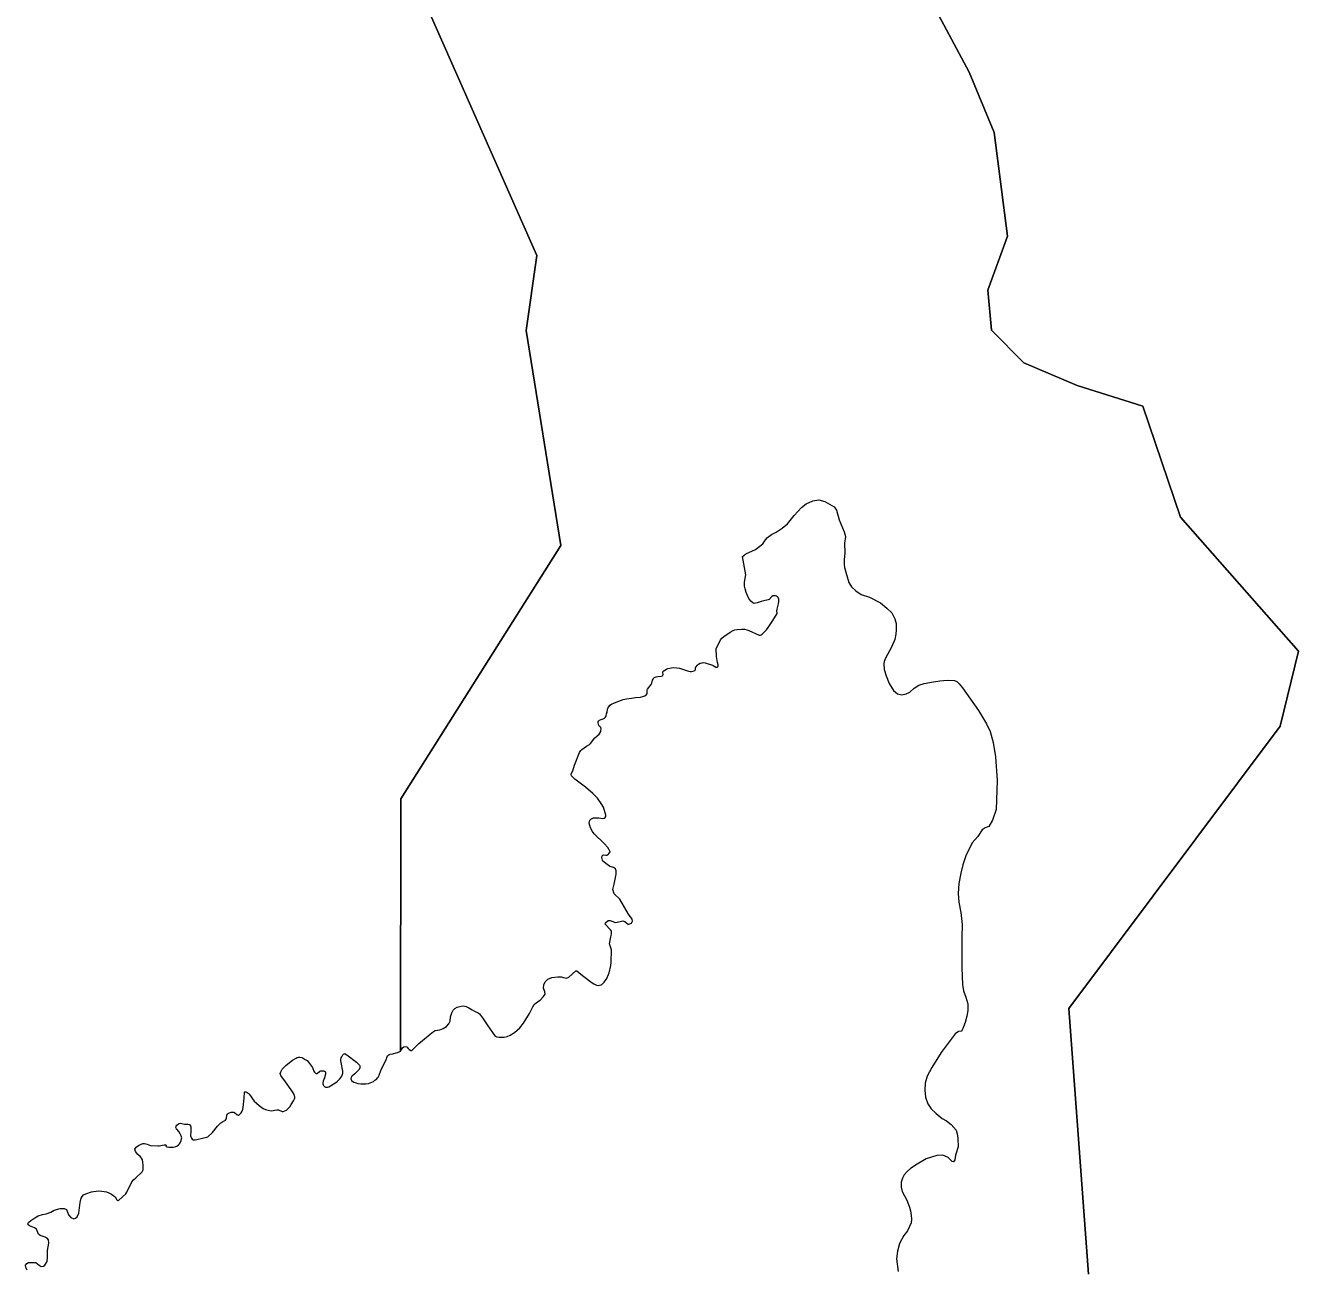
# Model space of a CAD drawing. Extents: x 369010 to 735936, y 6377141 to 6616555.
# Drawn here: x 653634 to 655486, y 6379353 to 6381159 of the extents above; entities that cross this region are included whole.
import ezdxf

# ---------------------------------------------------------------- set-up
doc = ezdxf.new("R2010")
doc.units = 0
doc.header["$LTSCALE"] = 40
doc.layers.add('3', color=7, linetype='Continuous', lineweight=13)

msp = doc.modelspace()

# ---------------------------------------------------------------- linework, layer by layer
at = {"layer": '3'}
for points in [[(655180.35, 6379343.52), (655151.56, 6379729.8), (655459.06, 6380140.42), (655485.71, 6380249.15), (655314.25, 6380443.95), (655259.3, 6380605.65), (655163.97, 6380635.61), (655086.18, 6380668.38), (655039.34, 6380716.04), (655033.88, 6380774.3), (655062.68, 6380852.75), (655042.99, 6381003.69), (655006.57, 6381091.24), (654841.73, 6381399.41)], [(654841.73, 6381399.41), (655006.57, 6381091.24), (655042.99, 6381003.69), (655062.68, 6380852.75), (655033.88, 6380774.3), (655039.34, 6380716.04), (655086.18, 6380668.38), (655163.97, 6380635.61), (655259.3, 6380605.65), (655314.25, 6380443.95), (655485.71, 6380249.15), (655459.06, 6380140.42), (655151.56, 6379729.8), (655180.35, 6379343.52)], [(654133.04, 6379620.73), (654135.86, 6379621.56), (654138.18, 6379622.56), (654140.49, 6379623.71), (654142.64, 6379625.2), (654145.13, 6379627.19), (654146.45, 6379628.84), (654147.61, 6379630.5), (654152.24, 6379642.08), (654158.37, 6379654), (654160.85, 6379660.62), (654163.17, 6379662.77), (654164.82, 6379663.43), (654168.63, 6379663.93), (654176.9, 6379666.08), (654179.88, 6379667.41), (654180.38, 6380034.66), (654413.08, 6380402.74), (654362.6, 6380715.71), (654377.99, 6380824.61), (654223.08, 6381175.48)], [(654223.08, 6381175.48), (654377.99, 6380824.61), (654362.6, 6380715.71), (654413.08, 6380402.74), (654180.38, 6380034.66), (654179.88, 6379667.41), (654182.53, 6379672.21), (654184.85, 6379673.7), (654187.16, 6379674.52), (654188.98, 6379673.86), (654190.81, 6379671.54), (654192.3, 6379670.05), (654194.78, 6379668.4)], [(654696.25, 6380397.28), (654706.85, 6380405.55), (654710.49, 6380411.02), (654713.47, 6380414.49), (654719.26, 6380418.8), (654725.88, 6380422.27), (654734.82, 6380428.06), (654742.6, 6380434.52), (654752.36, 6380446.77), (654762.95, 6380458.02), (654769.57, 6380463.65), (654779.34, 6380468.12), (654788.11, 6380469.44), (654796.88, 6380466.96), (654810.62, 6380459.34), (654813.93, 6380454.21), (654817.57, 6380440.31), (654825.18, 6380422.77), (654826.84, 6380416.15), (654825.68, 6380406.22), (654826.01, 6380392.15), (654825.02, 6380382.05), (654825.18, 6380375.76), (654825.51, 6380370.8), (654828.49, 6380360.7), (654831.97, 6380349.12), (654835.77, 6380342.99), (654841.9, 6380336.87), (654849.84, 6380331.74), (654861.76, 6380327.6), (654877.81, 6380319.33), (654887.08, 6380312.04), (654894.36, 6380304.93), (654898.83, 6380296.16), (654900.49, 6380289.7), (654900.49, 6380280.27), (654900.16, 6380273.98), (654898.5, 6380266.03), (654893.7, 6380255.28), (654884.93, 6380239.06), (654883.11, 6380234.26), (654882.61, 6380230.78), (654883.27, 6380222.84), (654885.92, 6380213.4), (654890.39, 6380202.15), (654896.51, 6380192.22), (654902.47, 6380187.42), (654908.76, 6380185.77), (654915.22, 6380187.09), (654920.35, 6380189.41), (654926.8, 6380195.53), (654933.42, 6380199.67), (654941.2, 6380202.48), (654955.1, 6380204.47), (654964.04, 6380206.29), (654974.63, 6380206.95), (654985.39, 6380206.62), (654988.87, 6380204.96), (654992.34, 6380201.82), (654997.14, 6380196.03), (655020.31, 6380163.09), (655031.9, 6380143.73), (655037.19, 6380132.47), (655041.83, 6380116.58), (655044.97, 6380095.4), (655047.62, 6380060.98), (655046.13, 6380019.1), (655040.83, 6380003.38), (655035.54, 6379994.11), (655030.24, 6379992.46), (655025.61, 6379989.31), (655019.15, 6379979.55), (655011.21, 6379970.61), (655001.78, 6379951.74), (654997.64, 6379938.5), (654994.49, 6379926.26), (654991.51, 6379911.19), (654990.69, 6379896.96), (654991.68, 6379884.05), (654994.82, 6379869.16), (654996.48, 6379851.61), (654995.98, 6379833.41), (654996.15, 6379788.72), (654996.98, 6379764.56), (654998.47, 6379755.29), (655002.11, 6379746.02), (655004.59, 6379736.59), (655004.75, 6379726.66), (655003.26, 6379718.38), (655001.11, 6379709.11), (654998.3, 6379702.82), (654996.31, 6379697.2), (654995.65, 6379696.54), (654991.35, 6379696.04), (654986.22, 6379692.89), (654965.86, 6379665.42), (654952.29, 6379643.74), (654945.67, 6379631), (654942.69, 6379621.07), (654942.03, 6379610.64)], [(654547.14, 6380208.77), (654548.13, 6380210.43), (654549.95, 6380211.58), (654551.44, 6380212.08), (654554.09, 6380212.58), (654558.89, 6380213.07), (654560.71, 6380213.57), (654561.2, 6380213.9), (654561.37, 6380214.56), (654561.53, 6380215.72), (654561.37, 6380217.54), (654561.37, 6380219.2), (654561.87, 6380220.19), (654564.02, 6380221.68), (654566.83, 6380223.33), (654568.49, 6380224), (654573.78, 6380224.99), (654577.42, 6380225.32), (654581.73, 6380224.99), (654585.37, 6380224.33), (654590, 6380223.33), (654598.77, 6380220.36), (654600.92, 6380219.86), (654603.08, 6380219.86), (654604.9, 6380220.02), (654606.72, 6380220.52), (654607.88, 6380221.18), (654608.37, 6380221.85), (654608.54, 6380222.51), (654608.54, 6380224.49), (654608.7, 6380225.49), (654609.2, 6380226.15), (654611.68, 6380228.96), (654613.17, 6380230.29), (654615.49, 6380231.61), (654618.47, 6380232.44), (654619.96, 6380232.6), (654622.61, 6380232.44), (654633.69, 6380229.13), (654634.69, 6380228.63), (654638.49, 6380225.98), (654639.49, 6380225.82), (654640.31, 6380225.82), (654641.31, 6380226.64), (654641.8, 6380227.8), (654641.64, 6380229.62), (654640.81, 6380232.77), (654639.49, 6380241.54), (654638.82, 6380252.79), (654645.11, 6380265.87), (654646.93, 6380268.19), (654650.08, 6380270.83), (654659.02, 6380277.12), (654663.48, 6380279.28), (654666.13, 6380280.27), (654669.28, 6380280.93), (654675.9, 6380281.26), (654680.2, 6380281.1), (654683.35, 6380280.27), (654686.16, 6380279.28), (654701.39, 6380272.66), (654702.87, 6380272.32), (654704.36, 6380272.99), (654705.69, 6380273.98), (654711.81, 6380280.27), (654714.63, 6380283.91), (654721.25, 6380293.67), (654727.37, 6380303.94), (654727.7, 6380304.76), (654727.2, 6380308.07), (654727.37, 6380310.22), (654729.52, 6380318), (654730.02, 6380321.48), (654729.85, 6380325.12), (654728.86, 6380327.11), (654728.03, 6380328.26), (654726.71, 6380329.26), (654725.05, 6380329.75), (654723.4, 6380329.92), (654721.25, 6380329.59), (654719.76, 6380328.6), (654716.12, 6380324.62), (654714.63, 6380323.96), (654708.17, 6380322.64), (654704.03, 6380321.48), (654698.24, 6380319.33), (654695.92, 6380318.83), (654694.27, 6380318.5), (654692.12, 6380319.49), (654689.14, 6380322.14), (654686.32, 6380325.78), (654682.35, 6380334.39), (654680.86, 6380339.85), (654680.2, 6380343.99), (654680.04, 6380349.45), (654681.69, 6380357.72), (654681.86, 6380360.37), (654677.22, 6380386.85), (654682.19, 6380390.66), (654696.25, 6380397.28)], [(654491.2, 6379933.7), (654489.71, 6379934.86), (654484.91, 6379936.19), (654483.58, 6379936.85), (654480.27, 6379939), (654474.15, 6379943.96), (654473.32, 6379945.45), (654472.66, 6379949.43), (654473.16, 6379951.58), (654473.98, 6379952.74), (654474.81, 6379953.23), (654478.29, 6379952.57), (654479.94, 6379952.4), (654481.43, 6379953.07), (654483.91, 6379956.05), (654484.58, 6379957.2), (654484.41, 6379958.36), (654483.42, 6379960.35), (654481.1, 6379963.82), (654475.8, 6379969.78), (654461.24, 6379983.85), (654459.09, 6379986.83), (654456.27, 6379992.29), (654454.95, 6379995.93), (654454.29, 6379999.08), (654454.62, 6380002.22), (654455.45, 6380004.04), (654456.44, 6380005.04), (654458.26, 6380006.03), (654460.41, 6380006.69), (654466.54, 6380007.02), (654468.19, 6380007.02), (654473.82, 6380006.03), (654475.8, 6380006.52), (654477.46, 6380007.52), (654478.29, 6380009.01), (654478.45, 6380010.83), (654474.81, 6380022.25), (654471.5, 6380027.54), (654466.04, 6380035.32), (654459.58, 6380042.44), (654448.99, 6380051.38), (654433.1, 6380063.29), (654428.63, 6380067.76), (654427.81, 6380069.75), (654427.97, 6380070.91), (654430.46, 6380075.21), (654432.94, 6380083.32), (654440.05, 6380101.85), (654442.04, 6380105), (654443.7, 6380106.49), (654450.15, 6380110.96), (654454.45, 6380113.61), (654456.11, 6380115.1), (654462.56, 6380123.04), (654468.69, 6380128.67), (654469.68, 6380130.16), (654471, 6380132.31), (654471.33, 6380134.13), (654471.5, 6380135.95), (654471.17, 6380138.1), (654470.67, 6380138.93), (654468.69, 6380140.75), (654468.02, 6380141.41), (654467.53, 6380143.07), (654467.2, 6380145.22), (654467.2, 6380146.38), (654467.36, 6380147.37), (654468.02, 6380148.2), (654469.02, 6380148.86), (654471.5, 6380150.02), (654474.64, 6380150.84), (654476.47, 6380151.84), (654477.62, 6380153), (654478.62, 6380154.98), (654479.44, 6380158.46), (654480.11, 6380160.11), (654480.93, 6380165.08), (654481.43, 6380166.57), (654482.59, 6380168.55), (654484.41, 6380170.54), (654486.56, 6380172.36), (654491.2, 6380174.35), (654503.77, 6380178.81), (654508.41, 6380179.81), (654515.52, 6380180.8), (654521.32, 6380181.96), (654528.76, 6380182.46), (654532.41, 6380183.28), (654535.05, 6380184.44), (654537.7, 6380186.26), (654538.69, 6380187.92), (654538.69, 6380189.24), (654538.53, 6380191.56), (654538.53, 6380192.88), (654539.19, 6380194.04), (654544.49, 6380200.66), (654545.32, 6380202.65), (654546.47, 6380207.12), (654547.14, 6380208.77)], [(654194.78, 6379668.4), (654196.27, 6379668.4), (654206.53, 6379678.5), (654223.08, 6379692.23), (654227.71, 6379696.37), (654230.36, 6379697.69), (654237.15, 6379698.69), (654241.95, 6379700.51), (654246.58, 6379703.32), (654250.22, 6379707.46), (654252.04, 6379711.43), (654252.54, 6379717.39), (654254.19, 6379723.51), (654256.35, 6379727.32), (654258.83, 6379729.64), (654261.97, 6379731.62), (654267.93, 6379733.11), (654271.41, 6379733.28), (654275.38, 6379732.78), (654279.35, 6379730.79), (654283.82, 6379727.65), (654287.46, 6379725.66), (654292.92, 6379723.35), (654294.74, 6379721.86), (654299.21, 6379715.9), (654306.66, 6379704.48), (654316.75, 6379689.92), (654319.9, 6379688.43), (654323.04, 6379687.93), (654327.02, 6379687.76), (654330.66, 6379688.09), (654335.12, 6379688.92), (654339.43, 6379690.74), (654345.72, 6379694.72), (654353.16, 6379701.67), (654358.79, 6379708.45), (654367.4, 6379722.19), (654372.03, 6379731.95), (654374.35, 6379735.43), (654377.66, 6379738.57), (654382.79, 6379741.72), (654387.92, 6379746.85), (654390.07, 6379750.49), (654389.58, 6379753.8), (654387.59, 6379759.26), (654388.09, 6379763.9), (654389.91, 6379768.53), (654394.04, 6379772.34), (654399.84, 6379774.49), (654408.77, 6379775.65), (654413.24, 6379775.65), (654418.87, 6379773.99), (654421.35, 6379773.83), (654424.33, 6379774.98), (654434.76, 6379784.58), (654436.08, 6379784.42), (654442.21, 6379779.78), (654446.18, 6379776.31), (654458.26, 6379766.87), (654461.07, 6379765.55), (654464.71, 6379763.56), (654467.03, 6379763.07), (654471.17, 6379763.9), (654471.67, 6379764.23), (654472.33, 6379764.56), (654473.32, 6379765.39), (654475.97, 6379768.03), (654479.61, 6379773.49), (654483.25, 6379781.27), (654485.57, 6379792.03), (654486.23, 6379796.67), (654486.4, 6379815.04), (654483.91, 6379823.48), (654485.4, 6379834.07), (654486.4, 6379837.88), (654486.4, 6379842.18), (654485.07, 6379844.17), (654477.29, 6379852.27), (654477.95, 6379854.43), (654481.93, 6379857.57), (654484.58, 6379857.74), (654491.03, 6379855.25), (654493.02, 6379854.92), (654503.28, 6379857.24), (654505.76, 6379856.25), (654509.24, 6379853.27), (654510.23, 6379852.27), (654512.05, 6379852.27), (654515.69, 6379853.76), (654517.34, 6379856.74), (654516.52, 6379859.56), (654511.55, 6379867), (654498.64, 6379888.85), (654490.7, 6379896.46), (654488.71, 6379902.92), (654490.7, 6379910.2), (654493.35, 6379925.1), (654493.51, 6379929.73), (654492.19, 6379932.54), (654491.2, 6379933.7)], [(654016.53, 6379584.16), (654018.68, 6379586.81), (654020.83, 6379589.79), (654024.31, 6379595.25), (654025.8, 6379598.06), (654026.13, 6379599.55), (654026.13, 6379601.04), (654025.8, 6379602.36), (654025.14, 6379604.35), (654023.65, 6379607), (654020.67, 6379611.47), (654012.39, 6379623.22), (654005.77, 6379632.32), (654005.11, 6379633.64), (654004.94, 6379635.13), (654005.61, 6379637.62), (654006.6, 6379639.6), (654007.92, 6379641.42), (654009.41, 6379643.24), (654013.05, 6379646.88), (654018.35, 6379651.02), (654022.82, 6379654.5), (654027.95, 6379657.64), (654029.44, 6379658.3), (654031.26, 6379658.64), (654033.41, 6379658.64), (654036.06, 6379658.3), (654038.38, 6379657.48), (654041.36, 6379655.66), (654043.84, 6379653.84), (654045.99, 6379651.52), (654049.13, 6379647.55), (654051.78, 6379643.74), (654052.44, 6379642.42), (654053.93, 6379638.61), (654054.76, 6379637.12), (654056.25, 6379635.46), (654057.24, 6379634.97), (654057.74, 6379634.97), (654058.57, 6379635.3), (654062.37, 6379638.28), (654063.86, 6379638.77), (654066.84, 6379639.11), (654067.84, 6379639.11), (654069.16, 6379638.61), (654070.48, 6379637.29), (654070.82, 6379635.8), (654070.65, 6379634.14), (654069.33, 6379629.01), (654067.51, 6379624.04), (654066.84, 6379621.4), (654066.84, 6379620.07), (654067.34, 6379618.58), (654068, 6379617.42), (654069.66, 6379615.6), (654070.48, 6379615.27), (654072.3, 6379615.11), (654073.79, 6379615.27), (654075.45, 6379615.94), (654084.22, 6379620.9), (654087.7, 6379623.55), (654091.5, 6379627.19), (654094.48, 6379631.16), (654095.64, 6379633.98), (654096.14, 6379635.8), (654095.97, 6379638.44), (654093.32, 6379651.02), (654092.99, 6379653.5), (654092.99, 6379655.66), (654093.65, 6379657.97), (654094.32, 6379659.46), (654095.81, 6379662.28), (654096.96, 6379663.43), (654097.63, 6379663.93), (654098.79, 6379664.26), (654099.45, 6379663.93), (654101.93, 6379662.44), (654115.83, 6379651.52), (654118.81, 6379648.7), (654120.14, 6379647.22), (654120.63, 6379646.06), (654120.8, 6379644.9), (654120.63, 6379643.24), (654119.64, 6379641.09), (654118.81, 6379640.1), (654113.18, 6379634.64), (654109.87, 6379631.82), (654109.05, 6379631), (654108.22, 6379629.18), (654107.72, 6379627.19), (654108.05, 6379625.7), (654108.55, 6379625.04), (654110.21, 6379623.55), (654112.03, 6379622.56), (654115.17, 6379621.4), (654117.49, 6379620.73), (654121.96, 6379620.07), (654126.26, 6379619.91), (654129.4, 6379620.07), (654133.04, 6379620.73)], [(654942.03, 6379610.64), (654943.02, 6379600.87), (654946.83, 6379590.94), (654951.63, 6379583.83), (654958.58, 6379576.71), (654967.68, 6379569.43), (654973.8, 6379566.12), (654980.76, 6379560.99), (654987.71, 6379552.71), (654989.2, 6379547.42), (654990.02, 6379541.13), (654990.52, 6379528.38), (654987.05, 6379516.14), (654985.72, 6379509.52), (654983.9, 6379506.87), (654981.91, 6379507.03), (654975.96, 6379513.16), (654968.34, 6379516.3), (654959.57, 6379515.97), (654944.18, 6379510.84), (654931.27, 6379503.39), (654921.51, 6379496.94), (654916.54, 6379492.8), (654912.24, 6379487.67), (654909.75, 6379482.7), (654907.77, 6379476.91), (654907.93, 6379469.96), (654909.09, 6379463.67), (654915.88, 6379451.09), (654919.85, 6379440.67), (654921.34, 6379435.37), (654922.33, 6379428.58), (654922.66, 6379423.12), (654922.33, 6379417.83), (654917.2, 6379406.41), (654911.91, 6379399.29), (654905.45, 6379387.87), (654902.64, 6379376.78), (654900.82, 6379365.36), (654903.63, 6379347.32)], [(653807.66, 6379533.35), (653811.14, 6379532.19), (653816.27, 6379530.2), (653827.03, 6379529.87), (653828.85, 6379530.04), (653836.3, 6379531.36), (653838.45, 6379531.36), (653838.61, 6379531.03), (653838.78, 6379530.7), (653838.61, 6379529.38), (653838.78, 6379528.88), (653840.1, 6379528.38), (653842.75, 6379527.89), (653849.37, 6379528.05), (653851.19, 6379528.38), (653853.18, 6379528.88), (653854.67, 6379529.54), (653857.15, 6379531.36), (653858.47, 6379532.69), (653859.47, 6379534.51), (653860.96, 6379537.82), (653861.45, 6379540.13), (653861.62, 6379541.79), (653861.29, 6379543.11), (653860.79, 6379544.44), (653859.3, 6379547.42), (653857.31, 6379550.56), (653854.17, 6379554.86), (653853.18, 6379556.52), (653853.01, 6379557.35), (653853.34, 6379558.51), (653854.5, 6379560.16), (653856.82, 6379561.82), (653858.14, 6379562.48), (653859.63, 6379562.64), (653865.42, 6379561.48), (653870.72, 6379561.65), (653872.21, 6379561.15), (653873.37, 6379560.33), (653874.36, 6379559.17), (653874.86, 6379557.68), (653875.02, 6379556.19), (653874.86, 6379549.9), (653874.36, 6379545.76), (653874.36, 6379544.27), (653874.86, 6379542.78), (653875.69, 6379541.29), (653877.01, 6379539.8), (653878.5, 6379538.81), (653880.98, 6379538.48), (653889.75, 6379540.63), (653899.68, 6379542.95), (653906.14, 6379549.4), (653913.75, 6379558.67), (653918.39, 6379563.14), (653920.04, 6379564.46), (653925.34, 6379567.44), (653926.16, 6379568.6), (653926.5, 6379570.26), (653926.99, 6379574.39), (653927.65, 6379575.88), (653928.32, 6379576.55), (653929.47, 6379577.37), (653930.96, 6379578.03), (653933.61, 6379578.86), (653936.59, 6379579.03), (653937.58, 6379578.7), (653938.41, 6379578.37), (653941.89, 6379575.39), (653943.54, 6379574.56), (653944.54, 6379574.72), (653946.69, 6379576.21), (653948.18, 6379578.03), (653949.5, 6379580.35), (653950.33, 6379583), (653950.99, 6379585.65), (653952.48, 6379599.05), (653953.14, 6379607.83), (653953.47, 6379608.32), (653953.97, 6379608.49), (653954.8, 6379608.49), (653956.62, 6379607.66), (653958.44, 6379606.34), (653959.76, 6379605.18), (653961.58, 6379602.53), (653965.39, 6379596.9), (653966.88, 6379594.92), (653970.19, 6379591.77), (653974, 6379588.63), (653979.95, 6379584.16), (653983.43, 6379582.67), (653987.4, 6379581.68), (653991.7, 6379581.01), (654000.14, 6379582.34), (654002.3, 6379582.17), (654007.92, 6379579.86), (654009.08, 6379579.86), (654011.73, 6379580.68), (654013.88, 6379582.01), (654016.53, 6379584.16)], [(653636.86, 6379349.31), (653635.04, 6379352.95), (653634.38, 6379356.26), (653636.2, 6379358.74), (653638.85, 6379360.07), (653643.65, 6379360.4), (653649.44, 6379360.07), (653654.08, 6379356.26), (653657.22, 6379354.44), (653660.53, 6379354.77), (653662.68, 6379356.42), (653665.83, 6379361.89), (653666.65, 6379368.01), (653666.32, 6379372.48), (653666.65, 6379377.77), (653668.31, 6379388.37), (653667.65, 6379393.17), (653666.16, 6379395.65), (653663.18, 6379397.3), (653655.73, 6379399.29), (653653.41, 6379401.28), (653651.43, 6379406.24), (653650.27, 6379408.56), (653647.62, 6379410.54), (653640.34, 6379413.36), (653638.52, 6379414.85), (653638.02, 6379416.5), (653638.68, 6379418.32), (653642.33, 6379421.47), (653647.95, 6379425.44), (653652.75, 6379427.92), (653659.04, 6379430.07), (653664.67, 6379431.07), (653671.29, 6379433.55), (653676.25, 6379436.36), (653684.69, 6379439.01), (653690.49, 6379438.68), (653694.29, 6379437.19), (653697.11, 6379429.41), (653700.58, 6379425.61), (653704.55, 6379423.95), (653707.37, 6379424.78), (653709.52, 6379426.6), (653712, 6379432.23), (653713.99, 6379447.62), (653715.48, 6379453.58), (653716.64, 6379456.39), (653718.95, 6379458.54), (653722.26, 6379460.03), (653730.54, 6379463.01), (653733.35, 6379463.67), (653740.97, 6379464.33), (653745.6, 6379464), (653752.05, 6379463.01), (653755.86, 6379461.52), (653759.67, 6379459.53), (653764.63, 6379455.56), (653767.12, 6379451.26), (653768.11, 6379450.43), (653768.77, 6379450.27), (653770.09, 6379450.93), (653780.19, 6379460.2), (653782.01, 6379462.51), (653789.13, 6379477.57), (653791.61, 6379480.55), (653794.92, 6379483.37), (653804.19, 6379492.3), (653805.35, 6379494.79), (653805.35, 6379501.41), (653805.18, 6379506.04), (653804.35, 6379509.68), (653803.36, 6379512.16), (653801.54, 6379513.98), (653797.57, 6379517.46), (653794.26, 6379521.76), (653793.26, 6379525.07), (653795.42, 6379528.22), (653798.56, 6379530.37), (653801.71, 6379532.02), (653805.18, 6379533.35), (653807.66, 6379533.35)]]:
    msp.add_lwpolyline(points, dxfattribs=at)

doc.saveas('drawing.dxf')
